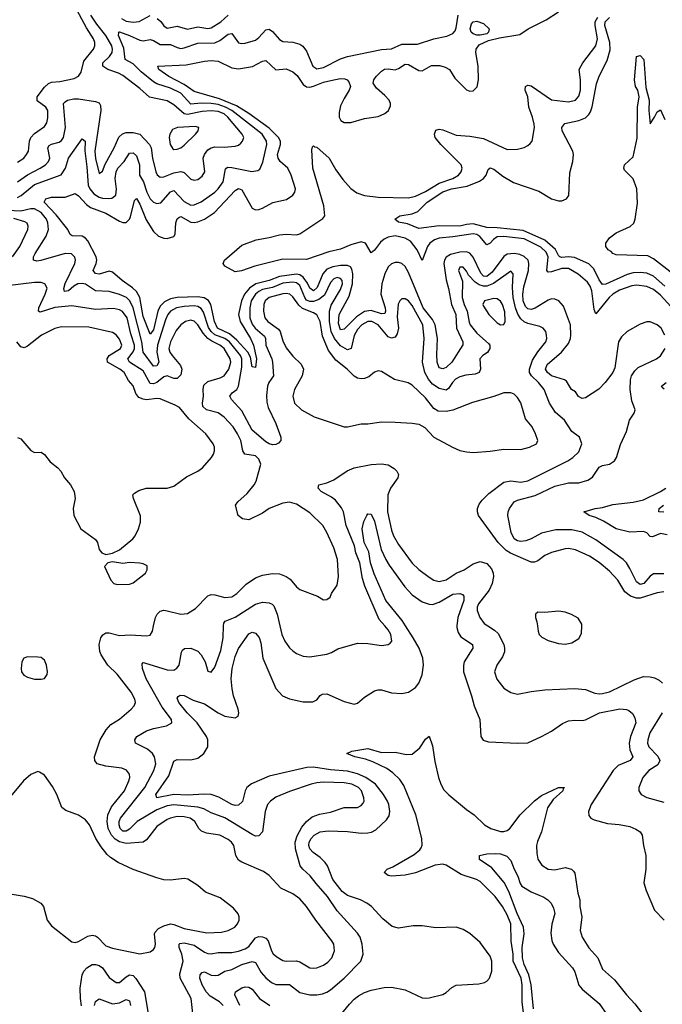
# Model space of a CAD drawing. Header units: inches. Extents: x 1552611 to 1694776, y 811966 to 917215.
# Tile 261 of 549: x 1600764 to 1604541, y 897776 to 903563. Entities that reach past the tile are written whole.
import ezdxf

# ---------------------------------------------------------------- set-up
doc = ezdxf.new("R2010")
doc.units = ezdxf.units.IN
doc.header["$MEASUREMENT"] = 0
doc.layers.add('B6809', color=7, linetype='Continuous')
doc.layers.add('B6900', color=7, linetype='Continuous')

msp = doc.modelspace()

# ---------------------------------------------------------------- linework, layer by layer
at = {"layer": 'B6809', "color": 5}
for points, elevation in [([(1601787.1, 897670), (1601770.7, 897810), (1601707.7, 897930), (1601705.8, 897954.2), (1601724.3, 898030), (1601717.7, 898070), (1601701.6, 898110), (1601700.9, 898130), (1601705.6, 898134.4), (1601730, 898138.2), (1601790, 898122.9), (1601850, 898081.6), (1601870, 898073.9), (1601890, 898073), (1601930, 898080.4), (1602010, 898080.9), (1602050, 898088.2), (1602090, 898103.1), (1602110, 898116.1), (1602150, 898167.3), (1602170, 898175), (1602190, 898173.4), (1602210, 898164.4), (1602223.9, 898150), (1602243.7, 898090), (1602253.6, 898073.6), (1602274.7, 898054.7), (1602310, 898034.2), (1602330, 898028.7), (1602391.1, 898031.1), (1602410, 898026.1), (1602470, 897991.1), (1602490, 897988.5), (1602510, 897990.2), (1602550, 898005.8), (1602575.3, 898024.7), (1602597.7, 898050), (1602613.8, 898090), (1602609.8, 898130), (1602598.5, 898150), (1602503.9, 898270), (1602450, 898351.1), (1602410, 898396.8), (1602370, 898425.8), (1602299.3, 898459.3), (1602230, 898532.6), (1602197, 898557), (1602070, 898610.7), (1602050, 898623.7), (1602034.9, 898650), (1602022, 898710), (1602008.9, 898728.9), (1601990, 898745), (1601940.7, 898770), (1601862.3, 898782.3), (1601832.9, 898792.9), (1601817.1, 898810), (1601792.8, 898850), (1601765.1, 898870), (1601730, 898878.2), (1601690, 898879.2), (1601650, 898870.9), (1601630, 898861.5), (1601570, 898820.7), (1601510, 898742.4), (1601490, 898728.9), (1601390, 898721), (1601350, 898731.3), (1601325.8, 898745.8), (1601304, 898770), (1601284.1, 898810), (1601277.9, 898850), (1601282.5, 898890), (1601304.1, 898935.9), (1601379, 899030), (1601406, 899090), (1601410.9, 899110), (1601408.5, 899128.5), (1601391.5, 899151.5), (1601364.9, 899164.9), (1601270, 899175.4), (1601219.6, 899190), (1601204.4, 899210), (1601203.5, 899230), (1601237.3, 899330), (1601271.8, 899390), (1601300, 899420), (1601350, 899452.6), (1601418.7, 899510), (1601436.9, 899530), (1601444.7, 899550), (1601440.4, 899570), (1601419.8, 899610), (1601336.6, 899716.6), (1601282.2, 899770), (1601243.1, 899830), (1601235.3, 899850), (1601231.7, 899890), (1601241.4, 899930), (1601252.5, 899947.5), (1601270, 899958.5), (1601290, 899958.8), (1601350, 899944.4), (1601412.9, 899947.1), (1601510, 899941.3), (1601530, 899945.3), (1601543.5, 899970), (1601550.2, 900000)], 960), ([(1601958.8, 897770), (1601937.3, 897790), (1601883.9, 897823.9), (1601860.6, 897850), (1601836.1, 897890), (1601821.7, 897930), (1601824.7, 897950), (1601836.6, 897963.4), (1601850, 897967.5), (1601890, 897948.3), (1601915.3, 897944.7), (1601930, 897948.2), (1601969.5, 897970.5), (1602010, 897980.1), (1602069.6, 898010.4), (1602130, 898028.2), (1602150, 898021.6), (1602183.8, 897963.8), (1602210, 897931.9), (1602244.5, 897904.5), (1602270, 897891.8), (1602350, 897892.7), (1602410, 897845.6), (1602470, 897831.9), (1602510, 897831.1), (1602543.1, 897836.9), (1602570, 897847.2), (1602590, 897861.8), (1602670.8, 897930), (1602769.7, 898030), (1602783.5, 898070), (1602775.8, 898130), (1602764.8, 898170), (1602750, 898195.1), (1602630, 898326.2), (1602573.6, 898410), (1602505.7, 898485.7), (1602471.8, 898531.8), (1602427.7, 898570), (1602412.4, 898590), (1602384, 898690), (1602382.8, 898730), (1602394.1, 898765.9), (1602422.9, 898817.1), (1602448.8, 898851.2), (1602483, 898877), (1602525.4, 898894.6), (1602590, 898906.3), (1602670, 898932.6), (1602750, 898933.4), (1602770, 898944), (1602781.8, 898958.2), (1602787.7, 898970), (1602787.3, 898990), (1602773.2, 899030), (1602755.7, 899050), (1602715.1, 899070), (1602670, 899078.5), (1602550, 899081), (1602510, 899077.3), (1602476.3, 899070), (1602350, 899026.9), (1602270, 898994), (1602237.6, 898970), (1602220.9, 898950), (1602206.5, 898910), (1602190.2, 898790), (1602170, 898765.7), (1602150, 898764.8), (1602130, 898773.5), (1601970, 898871.3), (1601890, 898902.1), (1601845.8, 898925.8), (1601810, 898935.1), (1601670, 898947.8), (1601630, 898943.2), (1601570, 898919.9), (1601455, 898850), (1601410, 898805.7), (1601390, 898793.4), (1601370, 898793.2), (1601353.7, 898810), (1601347.5, 898830), (1601349.1, 898850), (1601357.1, 898870), (1601499.7, 899050), (1601553.1, 899150), (1601563.2, 899190), (1601556.6, 899230), (1601545.2, 899250), (1601515.2, 899275.2), (1601444.4, 899310), (1601439.8, 899330), (1601452.6, 899350), (1601510, 899383.5), (1601550, 899397.7), (1601627.2, 899412.8), (1601658.7, 899430), (1601655.3, 899450), (1601602, 899522), (1601507.1, 899690), (1601484.9, 899750), (1601483.3, 899776.7), (1601490, 899784.4), (1601496.6, 899783.4), (1601630, 899741.3), (1601670, 899739.8), (1601688.3, 899751.7), (1601700.6, 899770), (1601714.3, 899845.7), (1601721.5, 899858.5), (1601732, 899868), (1601770, 899870.2), (1601810, 899851.3), (1601830.7, 899830.7), (1601853.8, 899790), (1601870, 899734.8), (1601890, 899728), (1601910, 899758), (1601945.1, 899854.9), (1601960.2, 899930), (1601962.5, 900000)], 940), ([(1602631.9, 897690), (1602702.6, 897777.4), (1602730, 897806.4), (1602755, 897825), (1602790, 897845.1), (1602830, 897859.8), (1602905.3, 897874.7), (1602950, 897876.3), (1603030, 897861.2), (1603130, 897814.7), (1603150, 897811.3), (1603170, 897814), (1603250, 897833.9), (1603270, 897845), (1603304.6, 897875.4), (1603330, 897888.6), (1603463.5, 897896.5), (1603496.2, 897903.8), (1603510, 897911.3), (1603526.2, 897930), (1603539.2, 897970), (1603538.8, 898030), (1603530, 898059.1), (1603470, 898139.7), (1603410, 898192.4), (1603370, 898216.4), (1603329.8, 898229.8), (1603210, 898226), (1603130, 898236.5), (1603076.6, 898236.6), (1602990, 898223.9), (1602953.2, 898233.2), (1602899, 898279), (1602831.9, 898350), (1602804.2, 898370), (1602767.1, 898390), (1602690, 898416.2), (1602659.1, 898439.1), (1602604.8, 898510), (1602573.8, 898590), (1602559.6, 898610), (1602530, 898639.6), (1602488.2, 898668.2), (1602470, 898689.9), (1602464, 898710), (1602465.9, 898730), (1602476.2, 898750), (1602495.5, 898770), (1602530, 898789.7), (1602576.4, 898796.4), (1602690, 898791.7), (1602770, 898782), (1602810, 898783.2), (1602831.5, 898788.5), (1602857.7, 898802.3), (1602920.6, 898859.4), (1602935.2, 898884.8), (1602939.3, 898910), (1602934.2, 898950), (1602926.5, 898970), (1602902.2, 899010), (1602854.5, 899070), (1602798.4, 899110), (1602748.4, 899130), (1602690, 899146.2), (1602590, 899153.8), (1602490, 899170.2), (1602451.1, 899168.9), (1602230, 899117.4), (1602127.1, 899072.9), (1602099.3, 899050), (1602089.4, 899030), (1602072.5, 898967.5), (1602050, 898945.6), (1602030, 898944), (1602010, 898951.3), (1601934.3, 898994.3), (1601889, 899010), (1601850, 899012), (1601750, 899006), (1601670, 899009.6), (1601569.3, 898990), (1601564.3, 899010), (1601640.7, 899119.3), (1601670, 899206), (1601690, 899215.3), (1601770, 899213.5), (1601810, 899223), (1601846.8, 899250), (1601869, 899290), (1601869.1, 899330), (1601860.8, 899350), (1601807, 899430), (1601747.6, 899490), (1601698.2, 899550), (1601690, 899574.8), (1601695.4, 899584.6), (1601707.6, 899592.4), (1601730, 899591.6), (1601784, 899564), (1601850, 899541.2), (1601930, 899489.5), (1601969.7, 899469.7), (1602030, 899459), (1602047.4, 899470), (1602051.3, 899488.7), (1602047.5, 899510), (1602020.3, 899590), (1602013, 899630), (1602007.6, 899690), (1602013.2, 899750), (1602030, 899821.1), (1602050, 899866.7), (1602110, 899952.8), (1602130, 899963.6), (1602150, 899958), (1602171.4, 899931.4), (1602180.3, 899900.3), (1602192.1, 899810), (1602270, 899632), (1602307.6, 899590), (1602350, 899571), (1602430, 899554.6), (1602486, 899554), (1602510, 899566), (1602529.2, 899590.8), (1602541.4, 899598.6), (1602570, 899601.5), (1602670, 899555.2), (1602730, 899540.3), (1602750, 899545.7), (1602790, 899582), (1602850, 899618.9), (1602870, 899624.9), (1602890, 899624), (1602950, 899606.2), (1603010, 899602.9), (1603050, 899610.2), (1603090, 899638), (1603110, 899664.4), (1603130, 899712), (1603137.9, 899770), (1603132.7, 899810), (1603111.3, 899870), (1603077.3, 899930), (1603031.3, 900000)], 920), ([(1602293.1, 900000), (1602304.7, 899950), (1602322.3, 899910), (1602350, 899872.2), (1602370, 899853.4), (1602390, 899838.9), (1602430, 899822.3), (1602470, 899818.3), (1602570, 899834.6), (1602596.4, 899843.6), (1602634.5, 899865.5), (1602750, 899898.7), (1602810, 899897), (1602890, 899884.4), (1602929.6, 899890.4), (1602942, 899898), (1602951.2, 899910), (1602945.7, 899950), (1602930, 899977.4), (1602910.1, 900000)], 940), ([(1603334.2, 900000), (1603333.4, 899990), (1603341.1, 899961.1), (1603356.3, 899936.3), (1603425.7, 899890), (1603427.7, 899870), (1603377.1, 899790), (1603372.1, 899767.9), (1603372.3, 899730), (1603420.1, 899590), (1603435.4, 899530), (1603469.2, 899450), (1603474.9, 899350), (1603488.8, 899328.8), (1603518.7, 899318.7), (1603690, 899310.2), (1603750, 899312.8), (1603830, 899349.2), (1603890, 899382.2), (1603953.8, 899426.2), (1603990, 899441.7), (1604026.1, 899446.1), (1604070, 899443.5), (1604090, 899448.4), (1604170.9, 899489.1), (1604291.8, 899511.8), (1604330, 899508.7), (1604343.3, 899503.3), (1604365.1, 899485.1), (1604379.9, 899459.9), (1604384.5, 899430), (1604355, 899350), (1604345.5, 899310), (1604350.9, 899270.9), (1604368.4, 899230), (1604352.9, 899210), (1604280.9, 899179.1), (1604253.1, 899150), (1604122.2, 898950), (1604107.4, 898910), (1604110, 898886), (1604120.7, 898870), (1604139.9, 898859.9), (1604219.3, 898839.3), (1604287.1, 898832.9), (1604350, 898820.2), (1604386.2, 898806.2), (1604410.3, 898790), (1604422.3, 898770), (1604430.2, 898710), (1604444.4, 898650), (1604443.9, 898570), (1604433.2, 898490), (1604445.6, 898445.6), (1604495.6, 898330), (1604552.7, 898270)], 920), ([(1603516.3, 900000), (1603554.7, 899974.7), (1603575.6, 899955.6), (1603608.9, 899890), (1603613.9, 899870), (1603612.9, 899847.1), (1603600.7, 899819.3), (1603567.7, 899770), (1603555.6, 899730), (1603567.4, 899687.4), (1603610, 899634), (1603650, 899608.4), (1603690, 899598.4), (1603770, 899615.3), (1603850, 899624.9), (1604027.3, 899632.8), (1604090, 899626.3), (1604145.3, 899605.3), (1604170, 899601.8), (1604190, 899602.6), (1604230, 899613.4), (1604376.5, 899683.5), (1604430, 899702.3), (1604470, 899701.1), (1604494.7, 899694.7), (1604522, 899682), (1604542.8, 899662.8)], 940), ([(1603806.5, 900000), (1603810.5, 899970), (1603818, 899950), (1603833.4, 899933.4), (1603870, 899914), (1603930, 899896.5), (1603970, 899893.1), (1604010, 899901.1), (1604050, 899926), (1604065.4, 899954.6), (1604067.4, 900000)], 960), ([(1604541.1, 899490), (1604468, 899372), (1604455.3, 899330), (1604454.8, 899310), (1604462.6, 899290), (1604515.3, 899235.3), (1604526.4, 899210), (1604515.7, 899184.3), (1604462.4, 899150), (1604426, 899110), (1604403.2, 899050), (1604403.6, 899030), (1604417, 899010), (1604450, 898991.3), (1604550, 898964.9)], 940), ([(1603727.8, 897710), (1603718.2, 897790), (1603717, 897890), (1603711, 897930), (1603665.1, 898030), (1603664.1, 898070), (1603652.2, 898147.8), (1603651, 898250), (1603630, 898302.9), (1603602.6, 898350), (1603559, 898410), (1603470, 898498.3), (1603449.7, 898510), (1603359.4, 898539.4), (1603270, 898594.7), (1603250, 898599), (1603205.8, 898594.2), (1603089.8, 898549.8), (1603030, 898535.3), (1602950, 898528.7), (1602930, 898534), (1602907, 898550), (1602923.7, 898570), (1602956.3, 898583.7), (1603083.1, 898656.9), (1603115.6, 898684.4), (1603123.6, 898696.4), (1603129.3, 898710.7), (1603127.4, 898750), (1603091.7, 898890), (1603022.4, 899062.4), (1602997.4, 899097.4), (1602956.5, 899136.5), (1602922.7, 899162.7), (1602840.4, 899200.4), (1602797, 899217), (1602732.7, 899230), (1602686, 899250), (1602715.8, 899264.2), (1602810, 899278.8), (1602890, 899256.6), (1602970, 899258), (1603036.6, 899243.4), (1603070, 899245.5), (1603116.5, 899283.5), (1603150, 899333.7), (1603170, 899353), (1603190, 899294.8), (1603203.2, 899203.2), (1603225.8, 899110), (1603238.4, 899070), (1603257.5, 899037.5), (1603286.9, 899006.9), (1603390, 898920.5), (1603436, 898890), (1603496.5, 898830), (1603532.7, 898810), (1603590, 898792.7), (1603610, 898791), (1603630, 898796.9), (1603644.5, 898810), (1603705.5, 898890), (1603790, 898972.6), (1603830, 899003.3), (1603930, 899050.8), (1603966, 899050), (1603958, 899042), (1603956.9, 899030), (1603899.8, 898980.2), (1603866.9, 898930), (1603831.2, 898790), (1603807.2, 898732.8), (1603802.1, 898710), (1603803.5, 898663.5), (1603810.1, 898630.1), (1603833.5, 898593.5), (1603870.1, 898570.1), (1603910, 898567.4), (1603970, 898579.4), (1604006.7, 898570), (1604018.6, 898558.6), (1604026.1, 898546.1), (1604043.9, 898430), (1604055.9, 898390), (1604057.1, 898350), (1604067.5, 898290), (1604057.6, 898210), (1604070.2, 898170), (1604110, 898107.6), (1604161.3, 898050), (1604190, 897983.1), (1604259.8, 897919.8), (1604330, 897831.8), (1604379.6, 897779.6), (1604431.5, 897710)], 880), ([(1600550, 898450.5), (1600790, 898412.1), (1600838, 898398), (1600887, 898370), (1600904.4, 898350), (1600924.6, 898270), (1600950, 898238), (1601070, 898142.4), (1601090, 898138.9), (1601110, 898145.3), (1601163.4, 898176.6), (1601190, 898183), (1601210, 898178.2), (1601220.7, 898170), (1601270, 898119.7), (1601310, 898105.2), (1601470, 898072.8), (1601530, 898084.9), (1601550, 898098), (1601558, 898110), (1601562.3, 898130), (1601556, 898190), (1601560.5, 898199.5), (1601579.3, 898220.7), (1601610, 898238), (1601650, 898248.2), (1601670, 898245.3), (1601730, 898221.6), (1601863.6, 898196.4), (1601950, 898200.8), (1601989.9, 898210.1), (1602027.8, 898230), (1602044.7, 898250), (1602052.8, 898270), (1602053, 898290), (1602047, 898307), (1602020.7, 898340.7), (1601942.5, 898402.5), (1601855.1, 898435.1), (1601810, 898475.3), (1601751.9, 898511.9), (1601730, 898516), (1601650, 898505.1), (1601610, 898508.5), (1601570, 898518.7), (1601430, 898569), (1601343, 898610), (1601298.4, 898638.4), (1601277, 898657), (1601242, 898702), (1601211.6, 898751.6), (1601174, 898830), (1601150, 898860.5), (1601110, 898888.4), (1601035.3, 898915.3), (1601012.2, 898932.2), (1600981.6, 899010), (1600956.1, 899056.1), (1600910, 899122), (1600880.2, 899140.2), (1600870, 899144), (1600830, 899126), (1600785.5, 899090), (1600710, 898997.6)], 980), ([(1603783.4, 897750), (1603771, 897891), (1603755.7, 897950), (1603728.7, 898010), (1603719.3, 898050), (1603716.9, 898110), (1603729.1, 898190), (1603725.6, 898230), (1603687.7, 898310), (1603638.8, 898438.8), (1603611.8, 898491.8), (1603538.8, 898578.8), (1603466.5, 898626.5), (1603466, 898650), (1603510, 898660.3), (1603562.9, 898662.9), (1603590, 898661.3), (1603627.3, 898647.3), (1603650, 898620.7), (1603670.2, 898570), (1603692.2, 898530), (1603705.5, 898485.5), (1603716.1, 898470), (1603770, 898437), (1603845.1, 898405.1), (1603868.5, 898390), (1603887, 898370), (1603901, 898341), (1603909, 898310), (1603892, 898248), (1603885.3, 898194.7), (1603891.2, 898151.2), (1603900.1, 898130), (1603930, 898080.2), (1604014, 897990), (1604026.7, 897966.7), (1604050, 897888.9), (1604070, 897864.9), (1604170, 897781.3), (1604218.8, 897710)], 860), ([(1601127.1, 897767.1), (1601120.7, 897810), (1601119.5, 897870), (1601131.4, 897948.6), (1601140.2, 897970), (1601158.4, 897990), (1601190, 898009.4), (1601210, 898010.1), (1601230, 898004.1), (1601250.1, 897990), (1601290, 897934), (1601330, 897904.3), (1601350, 897904.2), (1601390, 897937.8), (1601410, 897948.5), (1601430, 897945.4), (1601447.1, 897927.1), (1601497.3, 897850), (1601521.6, 897710)], 960), ([(1602057.8, 897770), (1602028.5, 897831.5), (1602032.3, 897850), (1602070, 897873.8), (1602090, 897879.3), (1602110, 897877.4), (1602130, 897864.5), (1602173.9, 897810), (1602233.4, 897770)], 920), ([(1601204.1, 897770), (1601210, 897791.7), (1601230, 897808.2), (1601310, 897779.1), (1601350, 897784.4), (1601390, 897804), (1601410, 897795.6), (1601415.5, 897770)], 940)]:
    msp.add_lwpolyline(points, dxfattribs=dict(at, elevation=elevation))
at = {"layer": 'B6809', "color": 5, "elevation": 980}
msp.add_lwpolyline([(1600810, 899818.4), (1600787.3, 899810), (1600776.3, 899790), (1600772.4, 899750), (1600774.9, 899730), (1600788.2, 899710), (1600810, 899698.4), (1600850, 899688), (1600890, 899687.3), (1600910, 899690.7), (1600925.6, 899714.4), (1600927.6, 899730), (1600920.5, 899770), (1600910, 899798), (1600890, 899814), (1600870, 899817)], close=True, dxfattribs=at)
at = {"layer": 'B6900', "color": 5}
for points, elevation in [([(1600750, 902726), (1600788.3, 902750), (1600804.5, 902770), (1600814.6, 902790), (1600820.7, 902850), (1600829.3, 902870), (1600850, 902893.6), (1600910, 902936.1), (1600922.7, 902957.3), (1600930, 902986.8), (1600929.2, 903030), (1600917, 903050), (1600866.7, 903086.7), (1600866.1, 903110), (1600910, 903167.5), (1600932.4, 903187.6), (1600950, 903195.4), (1601000, 903200), (1601083.1, 903216.9), (1601108.8, 903231.2), (1601124.8, 903255.2), (1601139.9, 903320.1), (1601196.8, 903390), (1601205, 903410), (1601204.9, 903430), (1601198.2, 903450), (1601155.8, 903515.8), (1601072.5, 903672.5)], 980), ([(1600750, 902610.1), (1600808.9, 902651.1), (1600884.2, 902690), (1600914.4, 902710), (1600933.4, 902730), (1600939.9, 902750), (1600928.8, 902810), (1600936.7, 902823.4), (1600950, 902832.2), (1600996.2, 902843.8), (1601010, 902853.5), (1601020.2, 902870), (1601033.3, 902930), (1601020.7, 903070), (1601030, 903081.3), (1601045.6, 903090), (1601082.4, 903097.6), (1601110, 903097.5), (1601210, 903082.6), (1601230, 903074.4), (1601239, 903059), (1601240.3, 903030), (1601205.7, 902790), (1601210, 902748), (1601230, 902659.5), (1601250, 902672.4), (1601265.2, 902714.8), (1601318.5, 902810), (1601347.3, 902872.7), (1601367.2, 902892.8), (1601390, 902901.1), (1601430, 902900.4), (1601470, 902890.7), (1601526.9, 902830), (1601536.3, 902810), (1601543.6, 902750), (1601563.5, 902670), (1601572.1, 902652.1), (1601590, 902637.6), (1601610, 902639), (1601670, 902663.4), (1601710, 902671.7), (1601730, 902665.9), (1601770, 902625.8), (1601790, 902620.7), (1601810, 902624.7), (1601836.9, 902643.1), (1601851.4, 902668.6), (1601842.7, 902750), (1601849.2, 902770.8), (1601870, 902797.9), (1601890, 902810.7), (1601910, 902815.1), (1601966.4, 902813.6), (1602030, 902819.7), (1602050, 902826.7), (1602063, 902837), (1602074.3, 902850), (1602081.1, 902870), (1602072, 902890), (1601987.9, 902990), (1601965.5, 903010), (1601930, 903024.3), (1601890, 903028.4), (1601835.9, 903024.1), (1601750, 903005.3), (1601730, 903009.6), (1601670, 903063.8), (1601630, 903087.1), (1601527.5, 903107.5), (1601470, 903159.5), (1601370, 903234.4), (1601343.5, 903250), (1601282, 903270), (1601252.9, 903290), (1601253.3, 903310), (1601292.1, 903347.9), (1601306.7, 903370), (1601309.9, 903390), (1601306, 903410), (1601270.9, 903470), (1601216.2, 903536.2), (1601181.3, 903590)], 960), ([(1600750, 902517.8), (1600771.6, 902530), (1600850, 902595.2), (1601007.9, 902652.1), (1601033.1, 902690), (1601051.3, 902750), (1601130, 902863), (1601148.6, 902848.6), (1601147, 902793), (1601159.2, 902699.2), (1601166.3, 902590), (1601175.3, 902570), (1601200, 902540), (1601230, 902520.5), (1601250, 902514.7), (1601288.6, 902511.4), (1601305.4, 902514.6), (1601328.5, 902531.5), (1601333.1, 902566.9), (1601324.4, 902630), (1601329.9, 902670), (1601340.4, 902690), (1601377.2, 902730), (1601410, 902778.2), (1601430, 902780.6), (1601450, 902763.6), (1601467.4, 902710), (1601468.2, 902650), (1601490.5, 902610), (1601510.9, 902550), (1601530.8, 902510.8), (1601550, 902490.9), (1601570, 902482.7), (1601592.5, 902487.5), (1601650, 902552), (1601670, 902559.4), (1601730, 902494.6), (1601770, 902474), (1601790, 902474.6), (1601830, 902492), (1601910, 902549), (1601930.6, 902569.5), (1601958.9, 902610), (1601973.9, 902686.1), (1601984.4, 902695.6), (1602010, 902695.4), (1602128.9, 902671.1), (1602163.7, 902676.3), (1602175.7, 902684.3), (1602193.5, 902726.5), (1602216.3, 902830), (1602213.7, 902850), (1602189.9, 902890), (1602010.3, 903030), (1601973.5, 903050), (1601930, 903064.6), (1601888.5, 903071.5), (1601830, 903073.6), (1601770, 903067.5), (1601710, 903131), (1601650, 903160.8), (1601570, 903185.6), (1601550, 903198.7), (1601477.6, 903257.6), (1601430, 903303.6), (1601384.3, 903330), (1601375, 903395), (1601343.9, 903470), (1601345.6, 903485.6), (1601342, 903490), (1601350, 903491.7), (1601409.1, 903470), (1601470, 903442.5), (1601490, 903439.5), (1601530, 903447.8), (1601550, 903441.4), (1601590, 903416.6), (1601650, 903418.1), (1601690, 903399.2), (1601710, 903394.6), (1601730, 903397.3), (1601810, 903425.7), (1601910, 903427.6), (1601939.7, 903440.3), (1601990, 903477.7), (1602010, 903481.7), (1602050, 903427.6), (1602070, 903423.2), (1602090, 903426.3), (1602150, 903443.9), (1602170, 903459), (1602210, 903503.2), (1602230, 903506.7), (1602250, 903493.7), (1602290, 903446), (1602310, 903434.7), (1602370, 903431.5), (1602410, 903419.6), (1602427.8, 903407.8), (1602450, 903378.4), (1602486.7, 903290), (1602510, 903273.9), (1602550, 903282.8), (1602650, 903332.7), (1602690, 903346.8), (1602890, 903389), (1602950, 903391.5), (1603010, 903418.7), (1603101.2, 903418.8), (1603198, 903450), (1603274.1, 903465.9), (1603310, 903483), (1603322.5, 903497.5), (1603330, 903516.3), (1603341.1, 903590)], 940), ([(1604555.3, 901710), (1604534, 901750), (1604510, 901770.6), (1604470, 901787), (1604450, 901787), (1604410, 901773.3), (1604334, 901730), (1604301.4, 901698.6), (1604284, 901670), (1604262, 901518), (1604250.2, 901489.8), (1604205.2, 901430), (1604168.2, 901391.8), (1604090, 901341.5), (1604070, 901337.3), (1604061.2, 901341.2), (1604049, 901349), (1604030, 901375.1), (1604007.3, 901390), (1603978.1, 901438.1), (1603966.5, 901446.5), (1603890, 901470.9), (1603865.4, 901490), (1603854.8, 901510), (1603863.9, 901536.1), (1603949.3, 901610), (1603990, 901659.8), (1604001.8, 901690), (1604004.2, 901710), (1604000.5, 901770), (1603959.6, 901879.6), (1603932.3, 901910), (1603910, 901921.2), (1603890, 901922), (1603870, 901914.1), (1603792.9, 901867.1), (1603770, 901860.1), (1603750, 901863.9), (1603736.8, 901876.8), (1603723.8, 901910), (1603721.7, 901950), (1603727.5, 901992.5), (1603754, 902090), (1603757.4, 902130), (1603751.8, 902150), (1603730, 902172), (1603703.5, 902183.4), (1603671.8, 902190), (1603630, 902184.9), (1603609, 902171), (1603541.2, 902078.8), (1603510, 902053.5), (1603490, 902055.4), (1603473.7, 902073.6), (1603430, 902167.8), (1603410, 902190.3), (1603390, 902198.1), (1603350, 902196.5), (1603296.3, 902183.7), (1603270, 902168), (1603260.1, 902150), (1603257, 902130), (1603270, 902033.7), (1603284.3, 901984.3), (1603302.1, 901890), (1603327.7, 901830), (1603331.9, 901750), (1603368.1, 901670), (1603367.8, 901652.2), (1603303.5, 901550), (1603270, 901518.7), (1603250, 901510.6), (1603230, 901517.6), (1603217.3, 901550), (1603215.2, 901595.2), (1603220.5, 901690), (1603205.1, 901770), (1603190, 901801.8), (1603135.2, 901870), (1603050, 902078.1), (1603030, 902111.8), (1603010, 902129.4), (1602990, 902136.7), (1602970, 902136.7), (1602950, 902128.9), (1602929.6, 902110.4), (1602910, 902069.8), (1602893.2, 902010), (1602887.1, 901950), (1602912.2, 901870), (1602914.2, 901850), (1602910, 901837.2), (1602890, 901833.8), (1602830, 901853.8), (1602790, 901847.5), (1602744.1, 901815.9), (1602670, 901743.8), (1602650, 901740.9), (1602637.1, 901777.1), (1602642.1, 901830), (1602701, 901939), (1602720.3, 902010), (1602722.2, 902070), (1602716.3, 902096.3), (1602707.4, 902110), (1602690, 902118.1), (1602650, 902117.9), (1602603.9, 902110), (1602570, 902097), (1602545.4, 902070), (1602511.6, 901988.4), (1602490, 901970.4), (1602470, 901984.4), (1602455.4, 902015.4), (1602430, 902049.6), (1602410, 902063), (1602390, 902067.9), (1602290, 902053.2), (1602230, 902030.7), (1602151.8, 902010), (1602114.6, 901985.4), (1602084.5, 901950), (1602066.8, 901910), (1602050.4, 901830), (1602060.1, 901790), (1602120.7, 901690), (1602138.4, 901650), (1602155.7, 901570), (1602150, 901518.4), (1602130, 901522.7), (1602120.2, 901580.2), (1602105.4, 901610), (1602040.5, 901680.5), (1601996.8, 901716.8), (1601926.8, 901750), (1601908.9, 901788.9), (1601887.6, 901890), (1601873.2, 901913.2), (1601848.3, 901928.3), (1601810, 901934), (1601690, 901929.9), (1601650, 901922.8), (1601614.1, 901905.9), (1601590, 901879.2), (1601575.1, 901850), (1601550, 901741.2), (1601530, 901715.1), (1601490, 901818), (1601469.7, 901929.7), (1601450, 901965.4), (1601426.9, 901986.9), (1601365.4, 902030), (1601310, 902079.2), (1601290, 902085), (1601230, 902068.4), (1601210, 902072), (1601195.9, 902090), (1601212.8, 902130), (1601216.2, 902150), (1601212.7, 902170), (1601163.9, 902263.9), (1601150, 902279.5), (1601130, 902290.6), (1601072.8, 902292.8), (1601061.2, 902301.2), (1601046.3, 902330), (1600977.1, 902417.1), (1600906.8, 902490), (1600917, 902510), (1600950, 902520.7), (1601030, 902520.2), (1601090, 902540.9), (1601110, 902528.2), (1601156.9, 902476.9), (1601180.1, 902460.1), (1601270, 902425.5), (1601350, 902380.1), (1601370, 902372.1), (1601389, 902371), (1601409.5, 902390.5), (1601415.6, 902404.4), (1601439.1, 902500.9), (1601450, 902511.7), (1601470, 902478.2), (1601507.7, 902387.7), (1601550, 902318.8), (1601579.5, 902290), (1601610, 902278.9), (1601630, 902277.1), (1601670, 902289.3), (1601677.7, 902302.3), (1601682, 902370), (1601690, 902392.8), (1601699.2, 902400.8), (1601710, 902406.3), (1601770, 902373.7), (1601790, 902372.2), (1601810, 902374.7), (1601850, 902391.2), (1601909.2, 902430), (1602030, 902559.5), (1602050, 902571), (1602070, 902563.5), (1602130, 902456.5), (1602150, 902445.7), (1602170, 902447.2), (1602190, 902454.8), (1602250.9, 902489.1), (1602332.6, 902507.4), (1602370, 902531.3), (1602381.9, 902550), (1602384.6, 902570), (1602360.3, 902650), (1602339.4, 902690), (1602295.6, 902730), (1602282.4, 902750), (1602279.9, 902770), (1602296.9, 902830), (1602296.5, 902850), (1602285.1, 902870), (1602230, 902926), (1602110, 903011.7), (1602037.4, 903057.4), (1601937.2, 903097.2), (1601790, 903140.7), (1601730, 903182.6), (1601641, 903230), (1601581.6, 903270), (1601575.3, 903290), (1601742.1, 903297.9), (1601850, 903319.8), (1601890, 903322.6), (1601930, 903319), (1602010, 903281), (1602050, 903274.5), (1602132.3, 903287.7), (1602190, 903320.3), (1602210, 903323.7), (1602270, 903269.1), (1602330, 903273.7), (1602370, 903257.7), (1602394.9, 903234.9), (1602430, 903182.5), (1602450, 903168.6), (1602470, 903167.5), (1602490, 903172.6), (1602550, 903195.2), (1602610.8, 903210.7), (1602650, 903217.6), (1602675.6, 903215.6), (1602689.4, 903209.4), (1602698.3, 903198.3), (1602707.3, 903170), (1602701.2, 903150), (1602670, 903100.4), (1602650, 903056.3), (1602641.7, 903018.3), (1602642.5, 902990), (1602650.6, 902970.6), (1602670, 902958.9), (1602710, 902958.5), (1602790, 902983), (1602870, 902994.6), (1602910, 903012.5), (1602932, 903030), (1602943.1, 903056.9), (1602943.8, 903070), (1602935.9, 903090), (1602910, 903118.7), (1602860.2, 903160.2), (1602842, 903190), (1602845.5, 903210), (1602859.8, 903230), (1602890, 903261.5), (1602907.8, 903272.2), (1602930, 903274.6), (1602970.4, 903269.6), (1602990, 903275.7), (1603030, 903302.7), (1603050, 903299.1), (1603110, 903264.5), (1603130, 903263.2), (1603185.2, 903294.8), (1603233.6, 903293.6), (1603264.6, 903284.6), (1603291, 903270), (1603320.5, 903220.5), (1603390, 903151.2), (1603410, 903143.5), (1603430, 903145.8), (1603451.9, 903168.1), (1603460.5, 903210), (1603458.9, 903290), (1603444.1, 903370), (1603446.7, 903390), (1603465, 903415), (1603518.5, 903441.5), (1603583.2, 903456.8), (1603703.6, 903476.4), (1603751.6, 903510), (1603857.5, 903562.5), (1603930.6, 903610)], 920), ([(1601362.6, 903570), (1601390, 903555), (1601430, 903548.7), (1601466.4, 903553.6), (1601530, 903588.4)], 960), ([(1601571.1, 903571.1), (1601592.4, 903552.4), (1601610, 903527.3), (1601630, 903513.5), (1601690, 903525.1), (1601750, 903507.2), (1601810, 903522.3), (1601870, 903511.5), (1601890, 903514.8), (1601946.5, 903550), (1601990, 903590.6)], 960), ([(1604631.9, 901831.9), (1604530, 901944.4), (1604490, 901977.7), (1604450, 901995.1), (1604390, 902003.3), (1604361.5, 901998.5), (1604290, 901972.9), (1604251.1, 901950), (1604229.6, 901930.4), (1604150, 901834), (1604140.5, 901860.5), (1604126.6, 901970), (1604116.5, 901996.5), (1604100.7, 902020.7), (1604046.7, 902066.7), (1603990, 902100.7), (1603950, 902101.8), (1603890, 902081.2), (1603870, 902078.7), (1603861.5, 902090), (1603870.4, 902170.4), (1603857.9, 902197.9), (1603826.2, 902226.2), (1603730, 902274.5), (1603610.1, 902289.9), (1603570, 902286.4), (1603548.1, 902271.9), (1603530, 902249.9), (1603510, 902240.5), (1603469.3, 902289.3), (1603450, 902300.5), (1603430, 902304.2), (1603310, 902286.3), (1603230, 902279.7), (1603201.4, 902270), (1603174.7, 902250), (1603160.6, 902230), (1603130, 902148.2), (1603100.3, 902210), (1603061.2, 902261.2), (1603030, 902280.1), (1602970, 902292), (1602930, 902284.5), (1602907, 902273), (1602885, 902255), (1602850, 902208.5), (1602830, 902193.1), (1602795.9, 902250), (1602770, 902257.9), (1602710, 902240.3), (1602650, 902214.5), (1602581.4, 902198.6), (1602450, 902153.2), (1602310, 902155.9), (1602145.2, 902114.8), (1602068, 902088), (1602030, 902081.6), (1601970, 902114), (1601959.3, 902130), (1601966.6, 902150), (1602070, 902237.6), (1602154, 902270), (1602230, 902283.3), (1602290, 902299.3), (1602330, 902302.7), (1602390, 902299.1), (1602410, 902304.1), (1602546.1, 902393.9), (1602557.2, 902410), (1602552.2, 902470), (1602487.5, 902690), (1602481.5, 902798.5), (1602484.2, 902815.8), (1602490, 902822.8), (1602496.4, 902816.4), (1602510, 902813.4), (1602582.2, 902750), (1602621.1, 902681.1), (1602664.1, 902624.1), (1602710, 902572), (1602746.2, 902546.2), (1602790, 902530.5), (1602870, 902519.9), (1603050, 902517.1), (1603090, 902525.4), (1603150, 902553.8), (1603230, 902602.3), (1603309.8, 902630), (1603342.9, 902650), (1603359.5, 902670), (1603363.8, 902690), (1603358.1, 902710), (1603238.8, 902830), (1603206, 902870), (1603202, 902890), (1603210, 902914.4), (1603230, 902919.5), (1603250, 902916.1), (1603330, 902884.5), (1603410, 902877.9), (1603490, 902864.3), (1603630, 902801.3), (1603690, 902801.5), (1603728.7, 902811.3), (1603750, 902823.1), (1603765.2, 902834.8), (1603775.4, 902850), (1603789, 902930), (1603788.4, 902950), (1603778.7, 902990), (1603755.7, 903050), (1603751.2, 903110), (1603735.8, 903150), (1603737, 903170), (1603750, 903178.7), (1603770, 903174.7), (1603890, 903092.4), (1603990, 903080.4), (1604030, 903091), (1604050, 903114.3), (1604059.4, 903150), (1604060.2, 903210), (1604053.2, 903270), (1604072.9, 903310), (1604149.9, 903410.1), (1604160.3, 903450), (1604145.8, 903530), (1604146.2, 903550), (1604161.5, 903578.5)], 880), ([(1604556.3, 901996.3), (1604490, 902054.9), (1604450, 902073), (1604410, 902078), (1604370, 902075.4), (1604333.5, 902066.5), (1604210, 902009.8), (1604190, 902006.4), (1604170, 902033.5), (1604138.1, 902098.1), (1604108.5, 902128.5), (1604025.4, 902165.4), (1603990, 902169.9), (1603950, 902165.8), (1603938.2, 902170), (1603930, 902177.8), (1603913.2, 902213.2), (1603850, 902267.8), (1603724.1, 902324.1), (1603570, 902340.6), (1603510, 902341.7), (1603430, 902363.5), (1603390, 902360.4), (1603349.9, 902349.9), (1603230, 902351.1), (1603110, 902335.8), (1603043.3, 902363.3), (1602990, 902374), (1602969, 902390), (1602998, 902410), (1603070, 902423.2), (1603103.3, 902436.7), (1603159.3, 902490), (1603250, 902550.8), (1603301.7, 902570), (1603394.5, 902585.5), (1603465.8, 902614.2), (1603490.9, 902630), (1603505, 902650), (1603518, 902682), (1603530, 902691.7), (1603550, 902684), (1603602.7, 902642.7), (1603666.1, 902606.1), (1603815.3, 902555.3), (1603890, 902509.6), (1603930, 902498.7), (1603950, 902498.5), (1603977.4, 902510), (1603990.7, 902530), (1603996.6, 902663.4), (1604016, 902730), (1604019.1, 902770), (1604015.1, 902790), (1603953.3, 902910), (1603949.9, 902930.1), (1603967.1, 902952.9), (1604050, 902970.1), (1604090, 902985.7), (1604110, 903005.4), (1604118.5, 903021.5), (1604128.4, 903051.6), (1604154.1, 903185.9), (1604170, 903231.8), (1604217.4, 903322.6), (1604233.9, 903386.1), (1604232.4, 903430), (1604204, 903530), (1604204.6, 903550), (1604230, 903575.8)], 860), ([(1604602.4, 902070), (1604490, 902158), (1604456.2, 902176.2), (1604270, 902182.2), (1604249.4, 902190), (1604240.7, 902200.7), (1604222, 902210), (1604208.7, 902230), (1604209, 902250), (1604230, 902281), (1604269, 902310), (1604352.5, 902347.5), (1604373.1, 902366.9), (1604381.1, 902390), (1604394.5, 902485.5), (1604391.8, 902570), (1604370, 902628), (1604318, 902678), (1604315.3, 902690), (1604318, 902710), (1604370, 902758), (1604393.8, 902866.2), (1604395.5, 903050), (1604405.4, 903110), (1604396.2, 903150), (1604384, 903170), (1604377.8, 903210), (1604390, 903346.8), (1604410, 903352.7), (1604431.6, 903330), (1604444.7, 903164.7), (1604464, 903090), (1604462.4, 903030), (1604470, 902952), (1604495.3, 902990), (1604510, 903022), (1604530, 903034), (1604555.9, 902975.9)], 840), ([(1604550, 900201.3), (1604510, 900194.3), (1604410, 900162.7), (1604390, 900162.9), (1604354.4, 900174.4), (1604321.1, 900201.1), (1604279.4, 900270), (1604230, 900322.9), (1604170, 900372.2), (1604114, 900410), (1604030, 900448.1), (1603990, 900455.3), (1603970, 900453.3), (1603890, 900431.6), (1603850, 900414.8), (1603810, 900383), (1603790, 900373.9), (1603770, 900375), (1603647.9, 900427.9), (1603623.8, 900443.8), (1603576.5, 900490), (1603459.8, 900650), (1603454.5, 900670), (1603455.6, 900690), (1603465.1, 900714.9), (1603481.2, 900738.8), (1603520.9, 900779.1), (1603610, 900844.4), (1603650, 900853.6), (1603710, 900846), (1603750, 900853), (1603985.6, 900970), (1604015.6, 900990), (1604050, 901023.8), (1604067.6, 901070), (1604055.1, 901110), (1604010, 901143.6), (1603966.4, 901210), (1603913.7, 901253.7), (1603877.3, 901310), (1603846.8, 901390), (1603814.1, 901430), (1603771.5, 901470), (1603760.7, 901490), (1603761, 901510), (1603778.6, 901561.4), (1603808.5, 901611.5), (1603857.3, 901670), (1603862.6, 901690), (1603861.1, 901710), (1603855.8, 901730), (1603840.5, 901750), (1603820.9, 901760.9), (1603750, 901777), (1603730, 901787.5), (1603710, 901805.7), (1603692.2, 901832.2), (1603677.5, 901870), (1603664.3, 901930), (1603659.5, 901990), (1603663.5, 902070), (1603650, 902084.7), (1603548.2, 902011.8), (1603510, 901997.8), (1603490, 901997.5), (1603464.5, 902004.5), (1603440.4, 902020.4), (1603401.3, 902061.3), (1603390, 902085.6), (1603370, 902109.6), (1603350, 902109.4), (1603343.2, 902090), (1603366.9, 902026.9), (1603365.5, 901930), (1603376, 901890), (1603393.3, 901850), (1603405.5, 901785.5), (1603412, 901770), (1603450, 901721.2), (1603519.8, 901659.8), (1603527.4, 901650), (1603527.4, 901630), (1603512.8, 901607.2), (1603486.5, 901590), (1603468.4, 901570), (1603473.1, 901510), (1603464.4, 901490), (1603441, 901479), (1603385.3, 901474.7), (1603350, 901464.9), (1603326.3, 901450), (1603306.9, 901430), (1603284.5, 901395.5), (1603270, 901385.6), (1603230, 901394.9), (1603190, 901421.7), (1603165.8, 901450), (1603145, 901490), (1603132, 901550), (1603141.1, 901690), (1603132.7, 901770), (1603070, 901882.6), (1603050, 901911.4), (1603030, 901923.5), (1603010, 901922.7), (1602998, 901910), (1602989.1, 901890.9), (1602983.2, 901816.8), (1602990.1, 901749.9), (1602983, 901717), (1602970, 901697.4), (1602950, 901690.6), (1602930, 901700.2), (1602870, 901770.4), (1602832.8, 901790), (1602810, 901789.9), (1602774.8, 901770), (1602750, 901742.6), (1602730, 901707.8), (1602712.8, 901630), (1602690, 901622.8), (1602650, 901645.8), (1602614.7, 901690), (1602595.3, 901730), (1602585.3, 901790), (1602584.9, 901850), (1602593.9, 901886.1), (1602650, 901978.2), (1602661.4, 902010), (1602659.9, 902030), (1602650, 902042.9), (1602630, 902047.9), (1602610, 902040.8), (1602590, 902019.4), (1602555.3, 901944.7), (1602521.1, 901918.9), (1602490, 901907.1), (1602470, 901906.4), (1602450, 901915.7), (1602439.3, 901930), (1602410, 902000.6), (1602390, 902015.8), (1602370, 902020.6), (1602310, 902015.3), (1602250, 901990), (1602190, 901976.9), (1602170, 901966.7), (1602149.4, 901950), (1602124.9, 901910), (1602116.4, 901870), (1602115.9, 901810), (1602130, 901773.5), (1602147.4, 901750), (1602203, 901703), (1602208.2, 901690), (1602209.8, 901649.8), (1602245.3, 901570), (1602249.6, 901550), (1602256.1, 901470), (1602228.6, 901431.4), (1602220.7, 901410), (1602214.7, 901354.7), (1602215.9, 901315.9), (1602223.9, 901283.9), (1602268.6, 901190), (1602299.5, 901110), (1602298, 901090), (1602285.7, 901074.3), (1602270, 901066.6), (1602250, 901065.1), (1602230, 901069.8), (1602210, 901082.3), (1602131.1, 901151.1), (1602070, 901263.7), (1602008.2, 901330), (1601999.3, 901350), (1602013.5, 901370), (1602040.2, 901390), (1602050.6, 901409.4), (1602070, 901521.6), (1602069.7, 901570), (1602061.1, 901590), (1601997.6, 901670), (1601970, 901688.7), (1601910.9, 901710.9), (1601888.2, 901730), (1601874.2, 901754.2), (1601845, 901845), (1601830, 901866.7), (1601810, 901877.3), (1601790, 901881), (1601730, 901878.2), (1601685.2, 901870), (1601650, 901849.9), (1601634.4, 901830), (1601620.2, 901799.8), (1601574.6, 901650), (1601570.6, 901610), (1601581.8, 901550), (1601570, 901529.4), (1601550, 901527.1), (1601489.2, 901609.2), (1601482.3, 901670), (1601430.4, 901870.4), (1601411.8, 901910), (1601391.6, 901930), (1601350, 901948.7), (1601290, 901965.3), (1601210, 901969.9), (1601150, 902009.3), (1601130, 902013.4), (1601105.8, 902010), (1601082.4, 901997.6), (1601050, 901970.6), (1601026.7, 901966.6), (1601023.9, 901983.9), (1601030, 902012.1), (1601088.5, 902130), (1601092, 902150), (1601088.2, 902168.2), (1601068, 902188), (1601030, 902189.8), (1600887.3, 902147.3), (1600864.6, 902144.6), (1600844.7, 902150), (1600845, 902170), (1600853.7, 902190), (1600919.2, 902290), (1600932.8, 902330), (1600929, 902370), (1600920.7, 902390), (1600890.6, 902430), (1600850, 902451.6), (1600828.4, 902451.6), (1600770, 902437.8), (1600650, 902444.3)], 940), ([(1600721.3, 902170), (1600765.2, 902230), (1600812.2, 902330), (1600814.4, 902350), (1600806.8, 902366.8), (1600794.7, 902374.7), (1600730, 902394.5)], 960), ([(1601550.2, 900000), (1601561.2, 900050), (1601571.1, 900070), (1601590, 900087.8), (1601610, 900092), (1601630, 900089.3), (1601710, 900069.2), (1601750, 900072.8), (1601797.7, 900102.3), (1601870, 900176.8), (1601890, 900184.2), (1601910, 900183.7), (1601970, 900166.7), (1602010, 900170.2), (1602039.8, 900190), (1602094.9, 900245.1), (1602150, 900281.8), (1602190, 900298.2), (1602250, 900308.6), (1602290, 900306.8), (1602330.8, 900290.8), (1602354.1, 900274.1), (1602390, 900230.4), (1602410, 900214.9), (1602514.7, 900174.7), (1602550, 900154), (1602570, 900154.8), (1602589, 900170), (1602596, 900190), (1602630, 900238.8), (1602638.5, 900290), (1602631.9, 900390), (1602610, 900459.5), (1602570, 900549.6), (1602544.8, 900590), (1602470, 900664.4), (1602390, 900715.1), (1602350, 900728), (1602310, 900721.9), (1602230, 900690.6), (1602190, 900663.5), (1602110, 900624.4), (1602073.2, 900630), (1602047.3, 900650), (1602032.3, 900710), (1602045.6, 900730), (1602101.4, 900778.6), (1602142, 900830), (1602153, 900850), (1602180.2, 900950), (1602170, 900980.4), (1602150, 900999), (1602087.6, 901010), (1602075.8, 901030), (1602063.7, 901090), (1602044.8, 901130), (1602018.6, 901170), (1601966.5, 901226.5), (1601930, 901252.9), (1601861.7, 901270), (1601840.5, 901290), (1601838.2, 901310), (1601844.7, 901350), (1601841.6, 901390), (1601845.5, 901414.5), (1601870, 901436.4), (1601942.1, 901457.9), (1601965.3, 901470), (1601993.9, 901510), (1602003.8, 901550), (1602000.4, 901570), (1601965.3, 901630), (1601940.2, 901650), (1601893.2, 901673.2), (1601870.4, 901690.4), (1601841.6, 901721.6), (1601810, 901770.5), (1601790, 901790.5), (1601770, 901796.9), (1601737.4, 901790), (1601710, 901769.8), (1601683.3, 901736.7), (1601649.2, 901670), (1601640.3, 901630), (1601645.6, 901610), (1601659.1, 901590), (1601709, 901530), (1601717.5, 901510), (1601710, 901476.8), (1601690, 901453.6), (1601670, 901453.6), (1601630, 901469.9), (1601610, 901463.9), (1601570, 901431.6), (1601550, 901423.4), (1601530, 901425.8), (1601490, 901498.5), (1601409.3, 901550), (1601399.9, 901570), (1601430, 901610.7), (1601438.2, 901630), (1601439.1, 901650), (1601416.5, 901716.5), (1601395.3, 901810), (1601367.6, 901847.6), (1601350, 901857.9), (1601314.5, 901865.5), (1601210, 901860.6), (1601070, 901881.2), (1600970, 901871.3), (1600883.4, 901843.4), (1600874.3, 901850), (1600876.7, 901870), (1600914.2, 901950), (1600925.3, 901985.3), (1600911.6, 902010), (1600890, 902017.8), (1600850, 902018.7), (1600690, 901999.8)], 960), ([(1600750, 901108.4), (1600770, 901100.4), (1600830, 901030.3), (1600850, 901018.7), (1600890, 901022), (1600910, 901007.7), (1600943.7, 900963.7), (1600987.7, 900930), (1601004.9, 900910), (1601028, 900870), (1601063, 900830), (1601083.8, 900790), (1601090.4, 900750), (1601078, 900690), (1601082, 900650), (1601122.8, 900570), (1601208.5, 900508.5), (1601222, 900490), (1601230.7, 900450), (1601246, 900430), (1601270, 900419.1), (1601310, 900426.8), (1601350, 900447.7), (1601428.3, 900511.7), (1601442.9, 900530), (1601462.9, 900570), (1601473.6, 900610), (1601473.8, 900646.2), (1601432, 900750), (1601429.2, 900770), (1601438.9, 900781.1), (1601463.1, 900796.9), (1601508, 900810), (1601630, 900809), (1601670, 900820.9), (1601744, 900876), (1601810, 900910.3), (1601838, 900930), (1601891.1, 900990), (1601903.1, 901010), (1601908.3, 901030), (1601908.3, 901050), (1601900.5, 901070), (1601857.4, 901130), (1601757.2, 901217.2), (1601703.2, 901283.2), (1601678.3, 901298.3), (1601590, 901335.5), (1601570, 901337.3), (1601510, 901329.4), (1601490, 901332), (1601463.2, 901343.2), (1601445.6, 901365.6), (1601431.1, 901411.1), (1601402.6, 901442.6), (1601376.9, 901490), (1601352.2, 901510), (1601279.9, 901550), (1601276.9, 901570), (1601290.3, 901589.7), (1601356.5, 901630), (1601363.9, 901650), (1601350, 901684.7), (1601330, 901710.9), (1601310, 901724.2), (1601170, 901757), (1601010, 901757.8), (1600970, 901747.8), (1600891.8, 901710), (1600810, 901644.1), (1600790, 901635.3), (1600770, 901639.8), (1600746.9, 901670)], 980), ([(1604550, 900306), (1604490, 900306.9), (1604470, 900292.3), (1604432.6, 900250), (1604410, 900243.7), (1604390, 900258.9), (1604350, 900337.3), (1604330, 900370.6), (1604311.9, 900390), (1604150, 900506.3), (1604070, 900551), (1604010, 900564.6), (1603915.8, 900564.2), (1603830, 900546.2), (1603770, 900512.2), (1603739.1, 900500.9), (1603710, 900496.9), (1603690, 900499.7), (1603670, 900512.5), (1603652.7, 900550), (1603632.4, 900650), (1603634.3, 900670), (1603642.6, 900690), (1603670.4, 900729.6), (1603690, 900738.5), (1603794.2, 900765.8), (1603910, 900820.9), (1603990, 900841.8), (1604050, 900841.6), (1604102.5, 900857.5), (1604130, 900874.3), (1604170, 900934.1), (1604190, 900943.4), (1604230, 900951.6), (1604259.8, 900970), (1604272.4, 900990), (1604294.5, 901065.5), (1604330, 901142), (1604347.9, 901210), (1604375.6, 901250), (1604381.4, 901270), (1604362.6, 901322.6), (1604352.2, 901390), (1604353.6, 901446.4), (1604360.3, 901470), (1604379.6, 901500.4), (1604400, 901520), (1604507.6, 901570), (1604530, 901587.9), (1604557.4, 901630)], 920), ([(1604552.4, 901392.4), (1604540.9, 901400.9), (1604536.8, 901410), (1604563.2, 901430)], 880), ([(1602910.1, 900000), (1602877.3, 900037.3), (1602793.2, 900233.2), (1602779.5, 900279.5), (1602763.5, 900370), (1602739.2, 900430), (1602730.9, 900470), (1602683.2, 900590), (1602667.1, 900670), (1602654.5, 900694.5), (1602619.3, 900739.3), (1602596.8, 900756.8), (1602535.6, 900790), (1602518.4, 900810), (1602521.2, 900830), (1602570, 900841.3), (1602610, 900858.4), (1602688.8, 900911.2), (1602730, 900928.6), (1602830, 900948.5), (1602890, 900952.1), (1602930, 900946), (1602965.1, 900925.1), (1602980.3, 900910), (1602990.3, 900890), (1602987.2, 900870), (1602944.1, 900810), (1602927.8, 900770), (1602926.3, 900670), (1602950, 900563.8), (1602961.4, 900530), (1602990, 900479), (1603070, 900368.1), (1603110, 900331.2), (1603170, 900286.5), (1603198.4, 900270), (1603230, 900261.6), (1603270, 900270.1), (1603329.1, 900310.9), (1603375.4, 900330), (1603430, 900364.2), (1603470, 900379), (1603510, 900367), (1603536.5, 900336.5), (1603546.5, 900310), (1603548, 900290), (1603541, 900250), (1603523, 900210), (1603460.5, 900130), (1603452.9, 900110), (1603452.3, 900090), (1603467.9, 900050), (1603494.4, 900014.4), (1603516.3, 900000)], 940), ([(1604570, 900536.1), (1604530, 900542.9), (1604483.9, 900523.9), (1604470, 900525.3), (1604450, 900547), (1604430, 900556), (1604350, 900551.7), (1604270, 900569.9), (1604196.1, 900616.1), (1604150, 900638.3), (1604111, 900650), (1604080.5, 900670), (1604146, 900690), (1604190, 900696.5), (1604250, 900713.2), (1604370, 900727), (1604430, 900740.4), (1604530, 900789.7), (1604561.5, 900810)], 880), ([(1604550, 900667.8), (1604520.9, 900670), (1604522.7, 900690), (1604548.8, 900710)], 860), ([(1603031.3, 900000), (1603011, 900031), (1602916.6, 900150), (1602846.5, 900306.5), (1602826, 900370), (1602815, 900435), (1602788.9, 900491.1), (1602776.5, 900570), (1602786.3, 900613.7), (1602803.5, 900650), (1602810, 900658), (1602830, 900657.4), (1602850, 900616.4), (1602888.6, 900450), (1602916.8, 900390), (1602936.3, 900356.3), (1603027, 900230), (1603070, 900183.7), (1603130, 900142.6), (1603170, 900127.5), (1603190, 900126.5), (1603230, 900139.3), (1603310, 900185.8), (1603350.7, 900190.7), (1603365.7, 900185.7), (1603374.8, 900174.8), (1603374.8, 900150), (1603338.5, 900050), (1603334.2, 900000)], 920), ([(1601962.5, 900000), (1601963.1, 900016.9), (1601971.9, 900028.1), (1602030, 900051.8), (1602150, 900128.6), (1602190, 900139.3), (1602230, 900136.5), (1602248.4, 900128.4), (1602258, 900118), (1602276.9, 900070), (1602293.1, 900000)], 940), ([(1604067.4, 900000), (1604067.8, 900010), (1604046.3, 900046.3), (1604008.2, 900068.2), (1603970, 900080.5), (1603930, 900086), (1603850, 900079.5), (1603810, 900081.2), (1603796, 900070), (1603794.8, 900050), (1603803.4, 900023.4), (1603806.5, 900000)], 960)]:
    msp.add_lwpolyline(points, dxfattribs=dict(at, elevation=elevation))
for points, elevation in [([(1603470, 903471.8), (1603450, 903472.3), (1603430, 903479.6), (1603418, 903490), (1603412.2, 903510), (1603420.2, 903539.8), (1603430, 903551.5), (1603450, 903554.8), (1603490, 903540.6), (1603523.2, 903510), (1603520.2, 903490), (1603510, 903481)], 920), ([(1601794.7, 902934.7), (1601690.9, 902929.1), (1601661.7, 902918.3), (1601645.8, 902890), (1601643.2, 902870), (1601647.2, 902830), (1601664.3, 902804.3), (1601670, 902800.8), (1601690, 902802.2), (1601710, 902810.2), (1601730, 902825.2), (1601796.4, 902890), (1601813.3, 902910), (1601817, 902930)], 980), ([(1602330, 901954.8), (1602310, 901952.8), (1602230.2, 901930), (1602206.2, 901910), (1602199.1, 901890), (1602196.8, 901850), (1602204.8, 901810), (1602221.7, 901790), (1602284.5, 901744.5), (1602294, 901730), (1602310, 901675.3), (1602330, 901635.3), (1602370, 901586), (1602418, 901538), (1602432, 901510), (1602425, 901470), (1602379.6, 901390), (1602368.8, 901350), (1602378.4, 901310), (1602420.5, 901270), (1602494, 901230), (1602670, 901170.4), (1602690, 901170.4), (1602770, 901188.2), (1602810, 901188.4), (1602890, 901198.7), (1602970, 901198.4), (1603070, 901192.4), (1603110, 901185.5), (1603146, 901166), (1603198.8, 901110), (1603307.3, 901050), (1603350, 901032), (1603390, 901022.6), (1603430, 901020.3), (1603530, 901026.7), (1603610, 901039.7), (1603710, 901037.4), (1603761.2, 901050), (1603801.6, 901070), (1603809.6, 901090), (1603795.1, 901130), (1603775.1, 901170), (1603737.8, 901217.8), (1603710, 901311.8), (1603690, 901343), (1603670, 901361.7), (1603650, 901371.1), (1603610, 901371), (1603550, 901348.6), (1603425.9, 901314.1), (1603310, 901268.6), (1603270, 901259.7), (1603223.3, 901263.3), (1603198.7, 901278.7), (1603150, 901341.7), (1603070, 901416), (1603048, 901428), (1602967.8, 901447.8), (1602890, 901496.2), (1602870, 901499.6), (1602850, 901491.6), (1602815.1, 901464.9), (1602790, 901453.8), (1602770, 901451.7), (1602750, 901455.8), (1602730, 901468.5), (1602688.7, 901510), (1602622.5, 901562.5), (1602579, 901619), (1602543.3, 901703.3), (1602529.9, 901790), (1602510, 901828.4), (1602490, 901841.3), (1602425.9, 901865.9), (1602405.4, 901885.4), (1602370, 901935.2), (1602350.7, 901950)], 960), ([(1603550, 901924.2), (1603494.9, 901910), (1603487, 901890), (1603490, 901879.1), (1603520.8, 901830), (1603570, 901780.9), (1603590, 901770.3), (1603610, 901772.7), (1603617.8, 901790), (1603614.5, 901845.5), (1603601.6, 901890), (1603590, 901909.8), (1603570, 901921.9)], 960), ([(1601310, 900376), (1601282, 900370), (1601262, 900350), (1601298.8, 900270), (1601318, 900250), (1601336.5, 900243.5), (1601410, 900245.5), (1601430, 900253.4), (1601502.7, 900310), (1601513.2, 900330), (1601512.7, 900352.7), (1601490, 900365.2), (1601470, 900369.3), (1601410, 900372), (1601370, 900366.6)], 980)]:
    msp.add_lwpolyline(points, close=True, dxfattribs=dict(at, elevation=elevation))

doc.saveas('drawing.dxf')
